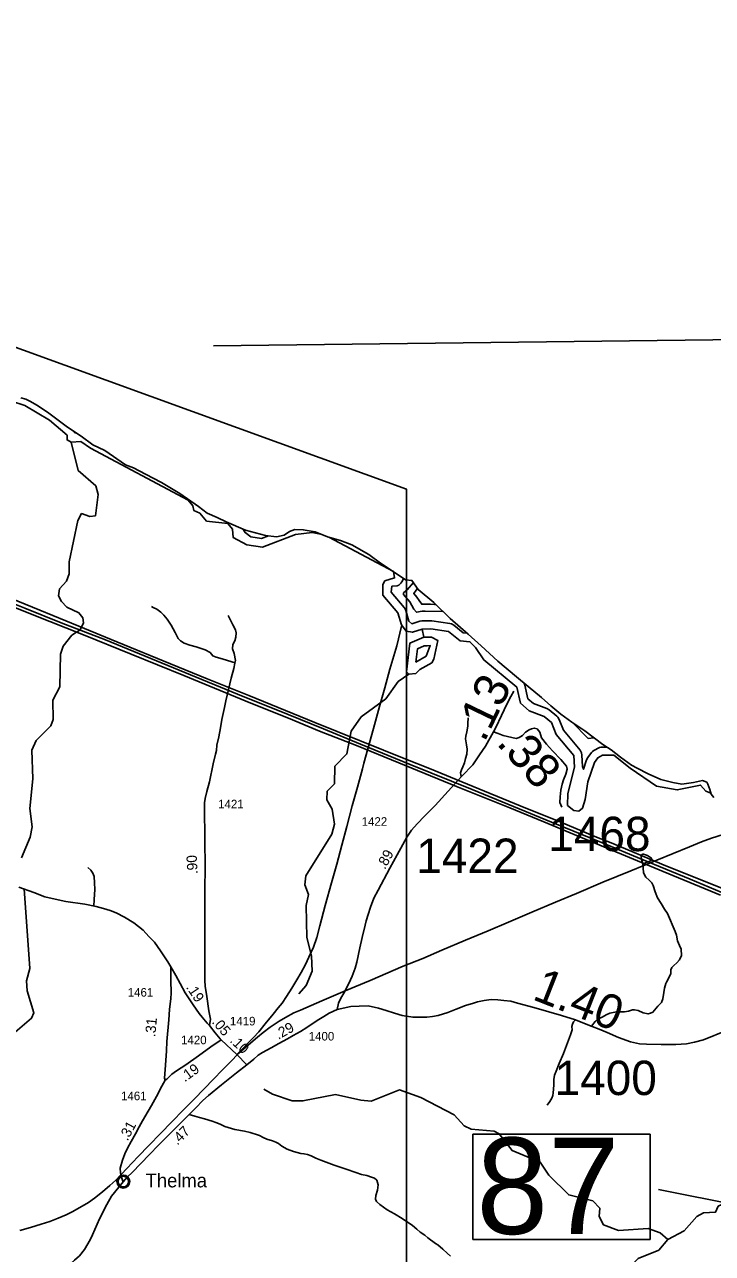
# Model space of a CAD drawing. Extents: x 2290615 to 2522933, y 819489 to 1012715.
# Drawn here: x 2351212 to 2361218, y 989597 to 1007474 of the extents above; entities that cross this region are included whole.
import ezdxf

# ---------------------------------------------------------------- set-up
doc = ezdxf.new("R2010")
doc.units = 0
for name, color, linetype in [('Exist Boundary Political CountyLine', 7, 'Continuous'), ('Exist Civil Demographics City Label', 7, 'Continuous'), ('Exist Civil Demographics Community CELL', 7, 'Continuous'), ('Exist Hydrographic Buffer Line', 7, 'Continuous'), ('Exist Hydrographic Creek Single Shore', 7, 'Continuous'), ('Exist Hydrographic Lake Shore', 7, 'Continuous'), ('Exist Hydrographic Misc Water Feature', 7, 'Continuous'), ('Exist Railroad Mainline', 7, 'Continuous'), ('Exist Road Non-System Type 51', 7, 'Continuous'), ('Exist Road Secondary Mileage Hundredths English Label', 7, 'Continuous'), ('Exist Road Secondary Mileage Tenths English Label', 7, 'Continuous'), ('Exist Road Secondary Structure Standard Bridge Number Label', 7, 'Continuous'), ('Exist Road Secondary Type 41 Attributed', 7, 'Continuous'), ('Exist Road Secondary Type 51 Attributed', 7, 'Continuous'), ('Exist Road Secondary Type 51 Number Label', 7, 'Continuous'), ('Exist Utilities Electrical Transmission Line', 7, 'Continuous'), ('Map Preparation Inset Cut Line', 7, 'Continuous'), ('Map Preparation Longitude Latitude Lines', 7, 'Continuous')]:
    doc.layers.add(name, color=color, linetype=linetype)

msp = doc.modelspace()

# ---------------------------------------------------------------- linework, layer by layer
at = {"layer": 'Exist Boundary Political CountyLine'}
for points in [[(2351158, 1002043), (2351232, 1002026), (2351299, 1001989), (2351392, 1001938), (2351544, 1001837), (2351836, 1001617), (2352035, 1001488), (2352207, 1001358), (2352379, 1001276), (2352678, 1001070), (2352796, 1001025), (2352971, 1000933), (2353202, 1000810), (2353468, 1000653), (2353742, 1000461), (2353868, 1000368), (2354013, 1000304), (2354142, 1000241), (2354425, 1000121), (2354716, 1000041), (2354876, 1000023), (2354990, 1000047), (2355065, 1000101), (2355144, 1000131), (2355266, 1000124), (2355437, 1000093), (2355618, 1000021), (2355808, 999970), (2355972, 999905), (2356219, 999763), (2356391, 999640), (2356587, 999510), (2356751, 999397), (2356847, 999388), (2356935, 999255), (2357167, 999066), (2357402, 998833), (2357664, 998607), (2357853, 998436), (2358097, 998213), (2358368, 997985), (2358535, 997843), (2358731, 997687), (2358869, 997563), (2359014, 997443), (2359173, 997326), (2359361, 997199), (2359623, 997002), (2359744, 996924), (2359879, 996818), (2360039, 996701), (2360123, 996656), (2360283, 996574), (2360467, 996490)], [(2360467, 996490), (2360644, 996448), (2360771, 996424), (2360944, 996449), (2361071, 996476), (2361134, 996455), (2361152, 996422), (2361179, 996347), (2361197, 996277), (2361239, 996229)]]:
    msp.add_lwpolyline(points, dxfattribs=at)
at = {"layer": 'Exist Civil Demographics Community CELL'}
msp.add_lwpolyline([(2352570, 990654), (2352571, 990660), (2352573, 990667), (2352576, 990674), (2352579, 990679), (2352582, 990685), (2352586, 990690), (2352590, 990695), (2352595, 990699), (2352600, 990704), (2352606, 990708), (2352611, 990710), (2352616, 990713), (2352621, 990715), (2352627, 990717), (2352631, 990718), (2352636, 990719), (2352640, 990720), (2352646, 990720), (2352651, 990720), (2352656, 990719), (2352661, 990719), (2352666, 990718), (2352671, 990716), (2352676, 990714), (2352683, 990711), (2352689, 990708), (2352694, 990704), (2352700, 990700), (2352703, 990697), (2352707, 990693), (2352711, 990688), (2352714, 990684), (2352717, 990679), (2352720, 990673), (2352722, 990668), (2352723, 990663), (2352724, 990659), (2352725, 990653), (2352726, 990648), (2352726, 990642), (2352726, 990636), (2352726, 990631), (2352725, 990625), (2352723, 990619), (2352721, 990613), (2352719, 990608), (2352716, 990602), (2352712, 990597), (2352709, 990592), (2352705, 990587), (2352699, 990582), (2352694, 990578), (2352689, 990575), (2352685, 990572), (2352678, 990569), (2352671, 990566), (2352665, 990565), (2352659, 990564), (2352654, 990563), (2352650, 990563), (2352644, 990563), (2352640, 990563), (2352634, 990564), (2352628, 990565), (2352624, 990567), (2352618, 990568), (2352614, 990570), (2352610, 990573), (2352603, 990577), (2352598, 990581), (2352593, 990586), (2352588, 990590), (2352585, 990594), (2352582, 990599), (2352578, 990606), (2352576, 990609), (2352575, 990613), (2352572, 990621), (2352570, 990628), (2352570, 990634), (2352569, 990640), (2352569, 990645), (2352570, 990651)], close=True, dxfattribs=at)
for radius in [94.3, 76.7]:
    msp.add_circle((2352648, 990642), radius, dxfattribs=at)
at = {"layer": 'Exist Hydrographic Buffer Line'}
for points in [[(2351885, 1001586), (2351945, 1001535), (2351970, 1001530)], [(2354386, 1000137), (2354419, 1000084), (2354501, 1000021), (2354660, 999997), (2354761, 1000036)], [(2356726, 999414), (2356707, 999384), (2356698, 999365), (2356686, 999348), (2356671, 999333), (2356654, 999321), (2356631, 999311), (2356556, 999303), (2356542, 999216), (2356734, 998992), (2356746, 998975), (2356757, 998949), (2356803, 998797), (2356846, 998758), (2356959, 998794), (2356993, 998800), (2357138, 998800), (2357400, 998761), (2357420, 998756), (2357454, 998737), (2357594, 998625), (2357650, 998619)], [(2356868, 999356), (2356779, 999252), (2356722, 999205), (2356722, 999183), (2356816, 999076), (2356875, 998972), (2356913, 998924), (2356997, 998943), (2357041, 998940), (2357298, 998935)], [(2357199, 999034), (2357173, 999038), (2357115, 999042), (2356990, 999040), (2356954, 999095), (2356918, 999146), (2356872, 999197), (2356906, 999245), (2356926, 999269)], [(2356905, 998201), (2356926, 998392), (2357025, 998434), (2357069, 998437), (2357113, 998439), (2357054, 998287), (2356905, 998201)], [(2358479, 997891), (2358489, 997863), (2358533, 997667), (2358614, 997595), (2358809, 997523), (2358844, 997503), (2358955, 997411), (2358970, 997397), (2358990, 997363), (2359051, 997207), (2359292, 996917), (2359304, 996900), (2359313, 996881), (2359320, 996847), (2359330, 996681), (2359340, 996640), (2359388, 996780), (2359404, 996811), (2359458, 996886), (2359473, 996901), (2359494, 996915), (2359576, 996957), (2359596, 996963), (2359617, 996964), (2359681, 996964)], [(2359493, 997100), (2359408, 997090), (2359177, 997324)]]:
    msp.add_lwpolyline(points, dxfattribs=at)
at = {"layer": 'Exist Hydrographic Creek Single Shore'}
for points in [[(2351169, 995351), (2351291, 995651), (2351322, 995803), (2351286, 996068), (2351331, 996503), (2351317, 996919), (2351382, 997060), (2351596, 997272), (2351628, 997366), (2351625, 997648), (2351723, 997839), (2351734, 998315), (2351774, 998432), (2351897, 998591), (2352021, 998669), (2352070, 998769), (2352061, 998844), (2352001, 998917), (2351825, 998999), (2351749, 999081), (2351707, 999164), (2351722, 999264), (2351821, 999376), (2351861, 999483), (2351859, 999660), (2351985, 1000259), (2352042, 1000360), (2352159, 1000319), (2352243, 1000329), (2352280, 1000639), (2352246, 1000762), (2351993, 1000985), (2351888, 1001401)], [(2351075, 992816), (2351314, 993019), (2351347, 993096), (2351251, 993417), (2351241, 993561), (2351289, 993744), (2351208, 994903)], [(2360568, 989799), (2360808, 989927), (2360989, 990135), (2361088, 990188), (2361263, 990199), (2361303, 990283), (2361486, 990369), (2361543, 990476), (2361574, 990619)], [(2359496, 988522), (2359489, 988744), (2359595, 988919), (2359892, 989200), (2360014, 989409), (2360138, 989525), (2360436, 989646), (2360568, 989799)]]:
    msp.add_lwpolyline(points, dxfattribs=at)
at = {"layer": 'Exist Hydrographic Lake Shore'}
for points in [[(2351888, 1001401), (2351830, 1001431), (2351829, 1001500), (2351576, 1001720), (2351215, 1001935), (2351009, 1002001)], [(2353590, 1000555), (2352173, 1001311), (2352030, 1001410), (2351888, 1001401)], [(2355514, 1000063), (2355395, 1000085), (2355154, 1000055), (2354673, 999874), (2354447, 999908), (2354246, 1000011), (2354236, 1000135), (2354169, 1000218), (2353860, 1000248), (2353759, 1000365), (2353675, 1000404), (2353657, 1000473), (2353590, 1000555)], [(2356995, 998680), (2356854, 998635), (2356762, 998651), (2356694, 998743), (2356642, 998915), (2356422, 999172), (2356421, 999329), (2356453, 999380), (2356594, 999425), (2356577, 999516), (2355640, 1000015)], [(2361193, 996293), (2361122, 996322), (2361046, 996411), (2360706, 996341), (2360405, 996394), (2360019, 996657), (2359783, 996845), (2359617, 996844), (2359550, 996809), (2359501, 996741), (2359404, 996458), (2359366, 996200), (2359326, 996074), (2359276, 996033), (2359201, 996039), (2359109, 996114), (2359115, 996289), (2359210, 996673), (2359200, 996840), (2358946, 997145), (2358878, 997320), (2358768, 997410), (2358551, 997490), (2358424, 997603), (2358372, 997837), (2357892, 998231), (2357773, 998413), (2357689, 998495), (2357547, 998509), (2357379, 998643), (2357120, 998682), (2356995, 998680)]]:
    msp.add_lwpolyline(points, dxfattribs=at)
at = {"layer": 'Exist Hydrographic Misc Water Feature'}
msp.add_line((2357021, 998563), (2356995, 998680), dxfattribs=at)
for points in [[(2356803, 998025), (2356769, 998060), (2356814, 998475), (2357021, 998563)], [(2356803, 998025), (2356903, 998036), (2356960, 998094), (2357134, 998190), (2357167, 998240), (2357222, 998515), (2357130, 998564), (2357021, 998563)], [(2355201, 993373), (2355308, 993493), (2355397, 993703), (2355386, 993926), (2355316, 994192), (2355310, 994658), (2355342, 994817), (2355290, 994959), (2355305, 995091), (2355681, 995697), (2355721, 995840), (2355685, 996062), (2355608, 996197), (2355615, 996322), (2355722, 996431), (2355727, 996687), (2355900, 996865), (2355963, 997193), (2356110, 997402), (2356466, 997663), (2356646, 997917), (2356803, 998025)], [(2360568, 989799), (2360458, 989897), (2360282, 989961), (2359850, 989931), (2359632, 990014), (2359572, 990136), (2359579, 990254), (2359478, 990362), (2359127, 990449), (2358840, 990736), (2358713, 990924), (2358303, 991095), (2358116, 991336), (2358041, 991376), (2357707, 991405), (2357607, 991453), (2357463, 991612), (2356977, 991864), (2356667, 991976), (2356253, 991811), (2356102, 991828), (2355735, 991908), (2355261, 991816), (2355103, 991816), (2354818, 991913), (2354693, 991987)]]:
    msp.add_lwpolyline(points, dxfattribs=at)
at = {"layer": 'Exist Railroad Mainline'}
msp.add_lwpolyline([(2361373, 995693), (2361205, 995639), (2361060, 995584), (2360883, 995511), (2360407, 995320), (2360031, 995165), (2359623, 994998), (2359239, 994834), (2358933, 994706), (2358591, 994562), (2358251, 994416), (2357954, 994292), (2357628, 994156), (2357280, 994008), (2357005, 993889), (2356721, 993776), (2356237, 993566), (2355877, 993416), (2355535, 993272), (2355225, 993136), (2355127, 993095), (2355008, 993031), (2354917, 992976), (2354786, 992887), (2354683, 992813), (2354600, 992744), (2354437, 992602), (2354322, 992507), (2354206, 992384), (2354087, 992262), (2353963, 992137), (2353817, 991985), (2353684, 991848), (2353522, 991686), (2353353, 991510), (2353191, 991344), (2353019, 991166), (2352865, 991006), (2352699, 990832), (2352537, 990664), (2352450, 990585), (2352377, 990520), (2352323, 990475), (2352230, 990402), (2352143, 990339), (2351915, 990209), (2351815, 990159), (2351702, 990110), (2351579, 990063), (2351453, 990021), (2351300, 989973), (2351144, 989931)], dxfattribs=at)
at = {"layer": 'Exist Road Non-System Type 51'}
for points in [[(2354274, 998188), (2354227, 998203), (2354087, 998247), (2354000, 998272), (2353948, 998290), (2353909, 998338), (2353838, 998376), (2353707, 998421), (2353615, 998445), (2353534, 998474), (2353481, 998507), (2353448, 998545), (2353401, 998631), (2353344, 998738), (2353285, 998825), (2353237, 998881), (2353195, 998926), (2353136, 998968), (2353082, 998994), (2353056, 999009)], [(2354139, 997637), (2354219, 997965), (2354255, 998105), (2354272, 998183), (2354278, 998221), (2354260, 998323), (2354237, 998391), (2354243, 998457), (2354272, 998510), (2354287, 998561), (2354290, 998626), (2354278, 998671), (2354240, 998742), (2354174, 998876)], [(2356694, 998720), (2356625, 998438), (2356527, 998096), (2356452, 997824), (2356375, 997553), (2356289, 997236), (2356207, 996937), (2356149, 996728), (2356126, 996648), (2356053, 996381), (2355979, 996108), (2355900, 995809), (2355826, 995538), (2355755, 995258), (2355676, 994989), (2355586, 994658), (2355508, 994363), (2355462, 994195), (2355414, 994054), (2355345, 993907), (2355299, 993799), (2355234, 993686), (2355171, 993575), (2355097, 993456), (2355020, 993333), (2354958, 993237), (2354902, 993168), (2354830, 993080), (2354710, 992936), (2354620, 992823), (2354542, 992738), (2354298, 992492)], [(2357565, 996533), (2357557, 996562), (2357553, 996587), (2357567, 996633), (2357587, 996675), (2357611, 996734), (2357627, 996797), (2357643, 996862), (2357648, 996935), (2357640, 996996), (2357628, 997081), (2357630, 997124), (2357643, 997185), (2357660, 997267), (2357661, 997306), (2357663, 997387)], [(2359460, 992902), (2359510, 992972), (2359556, 993009), (2359616, 993034), (2359672, 993066), (2359727, 993091), (2359800, 993107), (2359864, 993112), (2359937, 993112), (2359995, 993122), (2360053, 993142), (2360086, 993140), (2360139, 993130), (2360209, 993098), (2360282, 993082), (2360315, 993090), (2360351, 993107), (2360424, 993192), (2360477, 993249), (2360494, 993302), (2360510, 993392), (2360522, 993456), (2360540, 993524), (2360550, 993542), (2360594, 993626), (2360613, 993669), (2360615, 993721), (2360627, 993759), (2360655, 993788), (2360700, 993826), (2360741, 993866), (2360768, 993931), (2360762, 994023), (2360737, 994075), (2360710, 994143), (2360695, 994225), (2360677, 994280), (2360564, 994540), (2360520, 994604), (2360472, 994686), (2360417, 994768), (2360387, 994856), (2360358, 994948), (2360336, 994989), (2360297, 995026), (2360249, 995072), (2360217, 995135), (2360209, 995206), (2360203, 995269), (2360185, 995328), (2360181, 995379), (2360199, 995404), (2360217, 995406), (2360273, 995386), (2360330, 995348), (2360337, 995325), (2360298, 995300), (2360255, 995284), (2360204, 995262)], [(2352221, 994651), (2352224, 994747), (2352233, 994890), (2352231, 994990), (2352222, 995081), (2352206, 995131), (2352175, 995173), (2352133, 995210)], [(2359224, 992993), (2359199, 992964), (2359182, 992934), (2359172, 992898), (2359175, 992851), (2359152, 992779), (2359111, 992660), (2359050, 992504), (2358989, 992359), (2358947, 992247), (2358922, 992188), (2358913, 992127), (2358912, 992043), (2358903, 991932), (2358897, 991893), (2358883, 991856), (2358852, 991805), (2358815, 991755)], [(2353604, 991616), (2353686, 991593), (2353756, 991576), (2353828, 991556), (2353940, 991520), (2353994, 991501), (2354059, 991478), (2354127, 991444), (2354271, 991400), (2354409, 991374), (2354492, 991357), (2354524, 991345), (2354583, 991329), (2354631, 991312), (2354680, 991285), (2354738, 991257), (2354816, 991234), (2354869, 991215), (2354907, 991196), (2354954, 991159), (2355033, 991113), (2355122, 991081), (2355230, 991051), (2355274, 991047), (2355326, 991036), (2355382, 991015), (2355450, 990981), (2355519, 990955), (2355715, 990879), (2355891, 990822), (2356031, 990775), (2356114, 990747), (2356188, 990732), (2356258, 990707), (2356301, 990692), (2356337, 990662), (2356353, 990595), (2356347, 990518), (2356320, 990438), (2356317, 990387), (2356331, 990354), (2356378, 990307), (2356486, 990231), (2356592, 990172), (2356706, 990106), (2356854, 990003), (2356919, 989950), (2356966, 989906), (2357034, 989863), (2357079, 989823), (2357189, 989742), (2357225, 989722), (2357295, 989657), (2357359, 989601), (2357406, 989559)]]:
    msp.add_lwpolyline(points, dxfattribs=at)
at = {"layer": 'Exist Road Secondary Structure Standard Bridge Number Label'}
msp.add_line((2362661, 990081), (2360432, 990527), dxfattribs=at)
msp.add_lwpolyline([(2357734, 991331), (2360311, 991331), (2360311, 989801), (2357734, 989801)], close=True, dxfattribs=at)
at = {"layer": 'Exist Road Secondary Type 41 Attributed'}
msp.add_lwpolyline([(2353340, 993765), (2353340, 993573), (2353342, 993383), (2353338, 993307), (2353321, 993148), (2353310, 992995), (2353282, 992679), (2353276, 992546), (2353265, 992405), (2353256, 992273), (2353245, 992146), (2353255, 992116)], dxfattribs=at)
at = {"layer": 'Exist Road Secondary Type 51 Attributed'}
for points in [[(2358032, 997186), (2358067, 997249), (2358149, 997422), (2358229, 997588), (2358286, 997697), (2358327, 997779)], [(2353902, 992913), (2353914, 993003), (2353893, 993128), (2353861, 993333), (2353838, 993483), (2353833, 993567), (2353833, 993972), (2353832, 994132), (2353833, 994291), (2353832, 994522), (2353832, 994947), (2353838, 995157), (2353836, 995674), (2353830, 996031), (2353829, 996152), (2353839, 996217), (2353863, 996317), (2353903, 996457), (2353957, 996721), (2353988, 996860), (2354004, 996912), (2354009, 996992), (2354038, 997111), (2354061, 997245), (2354083, 997365), (2354120, 997539), (2354139, 997637)], [(2355758, 993146), (2355779, 993237), (2355814, 993312), (2355856, 993383), (2355930, 993522), (2355976, 993629), (2356021, 993746), (2356045, 993834), (2356091, 994042), (2356122, 994195), (2356166, 994371), (2356180, 994434), (2356210, 994526), (2356246, 994634), (2356294, 994767), (2356353, 994883), (2356526, 995201), (2356630, 995395), (2356714, 995545), (2356772, 995654), (2356842, 995754), (2356921, 995849), (2357031, 995958), (2357186, 996112), (2357372, 996322), (2357465, 996424), (2357571, 996539), (2357731, 996704), (2357829, 996850), (2357916, 996977), (2358032, 997186)], [(2358032, 997186), (2358102, 997160), (2358175, 997130), (2358361, 997090), (2358408, 997102), (2358453, 997133), (2358498, 997182), (2358551, 997214), (2358588, 997231), (2358627, 997240), (2358666, 997228), (2358707, 997181), (2358733, 997099), (2358806, 997007), (2358890, 996911), (2359011, 996785), (2359094, 996688), (2359107, 996643), (2359085, 996567), (2359051, 996488), (2359033, 996426), (2359013, 996335), (2359003, 996241), (2358996, 996156), (2359028, 996091)], [(2353340, 993765), (2353297, 993840), (2353190, 994000), (2353102, 994125), (2353018, 994210), (2352936, 994300), (2352800, 994405), (2352667, 994489), (2352543, 994553), (2352458, 994586), (2352361, 994615), (2352255, 994644), (2352090, 994678), (2351811, 994717), (2351657, 994751), (2351505, 994785), (2351344, 994846), (2351130, 994925)], [(2353902, 992913), (2353869, 992947), (2353796, 993033), (2353752, 993089), (2353665, 993212), (2353549, 993388), (2353475, 993524), (2353411, 993640), (2353340, 993765)], [(2355758, 993146), (2355956, 993187), (2356078, 993194), (2356210, 993198), (2356359, 993166), (2356474, 993131), (2356592, 993094), (2356705, 993059), (2356860, 993035), (2356945, 993032), (2357064, 993033), (2357147, 993044), (2357229, 993060), (2357368, 993103), (2357491, 993151), (2357628, 993206), (2357741, 993237), (2357799, 993255), (2357899, 993277), (2357998, 993291), (2358097, 993285), (2358184, 993279), (2358284, 993266), (2358384, 993239), (2358618, 993173), (2358839, 993111), (2359022, 993059), (2359224, 992993), (2359357, 992941), (2359470, 992898), (2359569, 992859), (2359685, 992810), (2359852, 992737), (2360024, 992673), (2360155, 992648), (2360259, 992642), (2360470, 992638), (2360487, 992638), (2360683, 992638), (2360840, 992645), (2360956, 992671), (2361088, 992703), (2361422, 992838)], [(2354444, 992340), (2354547, 992424), (2354611, 992479), (2354674, 992519), (2354799, 992589), (2354908, 992651), (2355034, 992720), (2355117, 992766), (2355227, 992824), (2355316, 992884), (2355468, 992985), (2355563, 993042), (2355641, 993094), (2355758, 993146)], [(2354073, 992703), (2354058, 992718), (2353982, 992807), (2353902, 992913)], [(2354073, 992703), (2353922, 992602), (2353744, 992474), (2353559, 992343), (2353421, 992252), (2353356, 992203), (2353322, 992173), (2353279, 992131), (2353255, 992116)], [(2354301, 992489), (2354073, 992703)], [(2354444, 992340), (2354301, 992489)], [(2352648, 990641), (2352708, 990710), (2352776, 990775), (2353027, 991035), (2353161, 991170), (2353281, 991291), (2353541, 991555), (2353604, 991616), (2353703, 991717), (2353804, 991820), (2353887, 991895), (2354077, 992050), (2354293, 992224), (2354444, 992340)], [(2353255, 992116), (2353208, 992030), (2353129, 991880), (2353058, 991749), (2353009, 991667), (2352929, 991525), (2352880, 991437), (2352826, 991337), (2352762, 991223), (2352710, 991126), (2352670, 991044), (2352634, 990955), (2352603, 990836), (2352605, 990769), (2352611, 990741)], [(2351165, 988920), (2351295, 989005), (2351475, 989119), (2351683, 989270), (2351789, 989361), (2351939, 989501), (2352010, 989563), (2352082, 989656), (2352167, 989797), (2352201, 989867), (2352303, 990100), (2352407, 990310), (2352477, 990429), (2352581, 990562), (2352648, 990641)], [(2352611, 990741), (2352620, 990702), (2352648, 990641)]]:
    msp.add_lwpolyline(points, dxfattribs=at)
at = {"layer": 'Exist Utilities Electrical Transmission Line'}
for points in [[(2350336, 999402), (2351433, 998955), (2352000, 998722), (2352553, 998495), (2353332, 998174), (2353867, 997956), (2354474, 997712), (2355436, 997319), (2356760, 996788), (2357104, 996652), (2357653, 996426), (2358422, 996108), (2359013, 995869), (2359507, 995663), (2359771, 995560), (2360484, 995259), (2361509, 994847)], [(2350621, 999171), (2351324, 998890), (2352068, 998595), (2352761, 998315), (2353527, 998004), (2354505, 997604), (2355052, 997383), (2355502, 997196), (2356038, 996985), (2356655, 996734), (2357493, 996388), (2358271, 996078), (2358765, 995876), (2359205, 995693), (2360501, 995151), (2361335, 994811)], [(2350679, 999198), (2351217, 998984), (2351744, 998771), (2352389, 998525), (2353542, 998047), (2354310, 997734), (2355045, 997437), (2355560, 997227), (2356100, 997006), (2356823, 996712), (2357722, 996347), (2358322, 996101), (2358875, 995871), (2359629, 995564), (2360185, 995335), (2360893, 995042), (2361445, 994808)]]:
    msp.add_lwpolyline(points, dxfattribs=at)
at = {"layer": 'Map Preparation Inset Cut Line'}
msp.add_line((2356769, 1000715), (2356769, 983324), dxfattribs=at)
msp.add_lwpolyline([(2356769, 983324), (2328294, 983324), (2321803, 997760), (2321798, 1007474), (2338140, 1007474), (2356769, 1000715)], close=True, dxfattribs=at)
at = {"layer": 'Map Preparation Longitude Latitude Lines'}
msp.add_line((2353962, 1002800), (2365700, 1002943), dxfattribs=at)

# ---------------------------------------------------------------- texts
at = {"layer": 'Exist Civil Demographics City Label'}
msp.add_text('Thelma', height=200, rotation=360, dxfattribs=at).set_placement((2352973, 990558))
at = {"layer": 'Exist Road Secondary Mileage Hundredths English Label'}
msp.add_text('.31', height=150, rotation=61.7669, dxfattribs=at).set_placement((2352709, 991225))
at = {"layer": 'Exist Road Secondary Mileage Tenths English Label'}
for s, height, rotation, p in [('.13', 500, 64.2318, (2357900, 997020)), ('.38', 500, 311.6693, (2358064, 997014)), ('.89', 150, 61.814, (2356455, 995173)), ('.90', 150, 93.171, (2353730, 995118)), ('1.40', 500, 338.4845, (2358582, 993299)), ('.19', 150, 303.1875, (2353556, 993468)), ('.31', 150, 84.8897, (2353113, 992742)), ('.05', 150, 310.3451, (2353929, 992958)), ('.29', 150, 28.9024, (2354904, 992705)), ('.10', 150, 316.6669, (2354188, 992680)), ('.19', 150, 35.3813, (2353542, 992086)), ('.47', 150, 45.4375, (2353435, 991163))]:
    msp.add_text(s, height=height, rotation=rotation, dxfattribs=at).set_placement(p)
at = {"layer": 'Exist Road Secondary Structure Standard Bridge Number Label'}
msp.add_text('87', height=1400, dxfattribs=at).set_placement((2357785, 989881))
at = {"layer": 'Exist Road Secondary Type 51 Number Label'}
for s, p in [('1421', (2354027, 996072)), ('1461', (2352712, 993333)), ('1419', (2354199, 992914)), ('1420', (2353488, 992640)), ('1400', (2355345, 992694)), ('1461', (2352615, 991826))]:
    msp.add_text(s, height=125, dxfattribs=at).set_placement(p)
for s, height, p in [('1422', 125, (2356115, 995818)), ('1468', 500, (2358830, 995450)), ('1422', 500, (2356910, 995132)), ('1400', 500, (2358922, 991901))]:
    msp.add_text(s, height=height, rotation=360, dxfattribs=at).set_placement(p)

doc.saveas('drawing.dxf')
